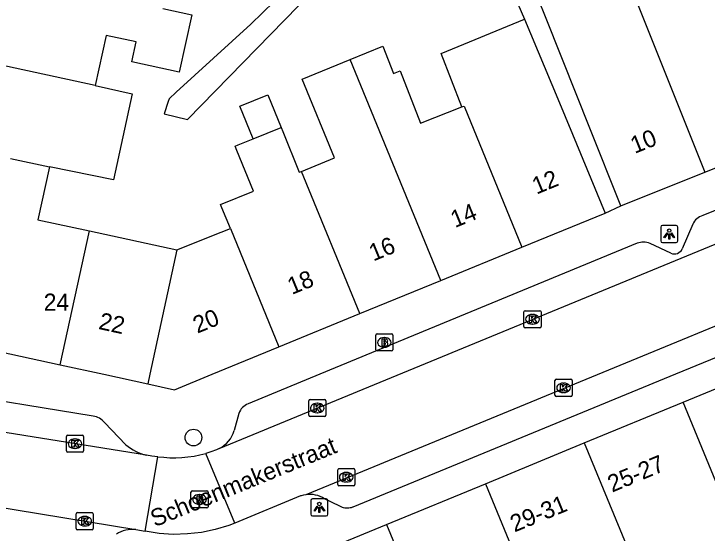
# Model space of a CAD drawing. Extents: x 160861 to 161308, y 384024 to 384878.
# Drawn here: x 161157.54 to 161198.07, y 384740.71 to 384771.08 of the extents above; entities that cross this region are included whole.
import ezdxf

# ---------------------------------------------------------------- set-up
doc = ezdxf.new("R2010")
doc.units = 0
for name, color, linetype in [('IMGEO_Boom', 7, 'Continuous'), ('IMGEO_Brandkraan', 7, 'Continuous'), ('IMGEO_Kolk', 7, 'Continuous'), ('IMGEO_Lichtpunt', 7, 'Continuous'), ('IMGEO_Openbare_ruimte_label', 7, 'Continuous'), ('IMGEO_Pand', 7, 'Continuous'), ('IMGEO_Pand_nummerreeks', 7, 'Continuous'), ('IMGEO_Rijbaan_lokaal_open', 7, 'Continuous'), ('IMGEO_Rioolput', 7, 'Continuous'), ('IMGEO_Voetpad_open', 7, 'Continuous')]:
    doc.layers.add(name, color=color, linetype=linetype)

msp = doc.modelspace()

# ---------------------------------------------------------------- linework, layer by layer
at = {"layer": 'IMGEO_Boom'}
msp.add_circle((161168.038, 384746.295), 0.489, dxfattribs=at)
at = {"layer": 'IMGEO_Brandkraan'}
for p, q in [((161178.772, 384752.361), (161179.624, 384752.361)), ((161178.697, 384751.435), (161178.697, 384752.287)), ((161179.185, 384752.141), (161179.21, 384752.141)), ((161179.698, 384752.287), (161179.698, 384751.435)), ((161179.208, 384751.581), (161179.183, 384751.581)), ((161179.624, 384751.361), (161178.772, 384751.361))]:
    msp.add_line(p, q, dxfattribs=at)
for points in [[(161178.772, 384752.361), (161179.624, 384752.361)], [(161178.697, 384751.435), (161178.697, 384752.287)], [(161179.045, 384752.061), (161179.045, 384751.661), (161179.258, 384751.661)], [(161179.276, 384752.061), (161179.045, 384752.061)], [(161179.224, 384751.98), (161179.17, 384751.98), (161179.17, 384751.904)], [(161179.698, 384752.287), (161179.698, 384751.435)], [(161179.17, 384751.904), (161179.223, 384751.904)], [(161179.232, 384751.828), (161179.17, 384751.828), (161179.17, 384751.747)], [(161179.17, 384751.747), (161179.232, 384751.747)], [(161179.624, 384751.361), (161178.772, 384751.361)]]:
    msp.add_lwpolyline(points, dxfattribs=at)
for centre, radius, start, end in [((161178.774, 384752.285), 0.0765, 91.552, 178.448), ((161178.774, 384752.285), 0.0765, 91.552, 178.448), ((161179.622, 384752.285), 0.0765, 1.552, 88.448), ((161179.622, 384752.285), 0.0765, 1.552, 88.448), ((161179.225, 384751.942), 0.0379, 267.8285, 90.9355), ((161179.28, 384751.916), 0.145, 59.4692, 91.5367), ((161179.305, 384751.963), 0.0922, 285.5137, 58.1501), ((161179.233, 384751.787), 0.0404, 269.8759, 90.5077), ((161179.264, 384751.912), 0.251, 268.6676, 293.5347), ((161179.31, 384751.771), 0.105, 301.3115, 78.989), ((161178.774, 384751.437), 0.0765, 181.552, 268.448), ((161178.774, 384751.437), 0.0765, 181.552, 268.448), ((161179.622, 384751.437), 0.0765, 271.552, 358.448), ((161179.622, 384751.437), 0.0765, 271.552, 358.448)]:
    msp.add_arc(centre, radius, start, end, dxfattribs=at)
for centre, major_axis, ratio, start_param, end_param in [((161179.184, 384751.861), (-0.387, 0.002), 0.722429, 4.712389, 7.853982), ((161179.209, 384751.861), (-0.39, 0.002), 0.717154, 1.570796, 4.712389)]:
    msp.add_ellipse(centre, major_axis=major_axis, ratio=ratio, start_param=start_param, end_param=end_param, dxfattribs=at)
at = {"layer": 'IMGEO_Kolk'}
for p, q in [((161187.361, 384752.79), (161187.361, 384753.642)), ((161187.436, 384753.716), (161188.288, 384753.716)), ((161188.362, 384753.642), (161188.362, 384752.79)), ((161187.849, 384753.496), (161187.874, 384753.496)), ((161187.872, 384752.936), (161187.847, 384752.936)), ((161188.288, 384752.716), (161187.436, 384752.716)), ((161189.175, 384748.779), (161189.175, 384749.631)), ((161189.25, 384749.705), (161190.102, 384749.705)), ((161190.176, 384749.631), (161190.176, 384748.779)), ((161189.663, 384749.485), (161189.688, 384749.485)), ((161190.102, 384748.705), (161189.25, 384748.705)), ((161189.686, 384748.925), (161189.661, 384748.925)), ((161174.779, 384747.598), (161174.779, 384748.45)), ((161174.854, 384748.524), (161175.706, 384748.524)), ((161175.267, 384748.304), (161175.292, 384748.304)), ((161175.78, 384748.45), (161175.78, 384747.598)), ((161175.706, 384747.524), (161174.854, 384747.524)), ((161175.29, 384747.744), (161175.265, 384747.744)), ((161160.611, 384745.513), (161160.611, 384746.365)), ((161160.686, 384746.439), (161161.538, 384746.439)), ((161161.612, 384746.365), (161161.612, 384745.513)), ((161161.099, 384746.219), (161161.124, 384746.219)), ((161161.122, 384745.659), (161161.097, 384745.659)), ((161161.538, 384745.439), (161160.686, 384745.439)), ((161176.472, 384743.552), (161176.472, 384744.404)), ((161176.547, 384744.478), (161177.399, 384744.478)), ((161176.96, 384744.258), (161176.985, 384744.258)), ((161177.473, 384744.404), (161177.473, 384743.552)), ((161177.399, 384743.478), (161176.547, 384743.478)), ((161176.983, 384743.698), (161176.958, 384743.698)), ((161161.183, 384740.979), (161161.183, 384741.831)), ((161161.258, 384741.905), (161162.11, 384741.905)), ((161162.184, 384741.831), (161162.184, 384740.979)), ((161161.671, 384741.685), (161161.696, 384741.685)), ((161161.694, 384741.125), (161161.669, 384741.125)), ((161162.11, 384740.905), (161161.258, 384740.905))]:
    msp.add_line(p, q, dxfattribs=at)
for points in [[(161187.361, 384752.79), (161187.361, 384753.642)], [(161187.436, 384753.716), (161188.288, 384753.716)], [(161188.362, 384753.642), (161188.362, 384752.79)], [(161187.682, 384753.416), (161187.805, 384753.416), (161187.805, 384753.265), (161187.935, 384753.416), (161188.099, 384753.416), (161187.953, 384753.265), (161188.106, 384753.016), (161187.954, 384753.016), (161187.869, 384753.18), (161187.805, 384753.113), (161187.805, 384753.016), (161187.682, 384753.016), (161187.682, 384753.416)], [(161188.288, 384752.716), (161187.436, 384752.716)], [(161189.175, 384748.779), (161189.175, 384749.631)], [(161189.25, 384749.705), (161190.102, 384749.705)], [(161190.176, 384749.631), (161190.176, 384748.779)], [(161189.496, 384749.405), (161189.619, 384749.405), (161189.619, 384749.254), (161189.749, 384749.405), (161189.913, 384749.405), (161189.767, 384749.254), (161189.92, 384749.005), (161189.768, 384749.005), (161189.683, 384749.169), (161189.619, 384749.102), (161189.619, 384749.005), (161189.496, 384749.005), (161189.496, 384749.405)], [(161190.102, 384748.705), (161189.25, 384748.705)], [(161174.779, 384747.598), (161174.779, 384748.45)], [(161174.854, 384748.524), (161175.706, 384748.524)], [(161175.78, 384748.45), (161175.78, 384747.598)], [(161175.1, 384748.224), (161175.223, 384748.224), (161175.223, 384748.073), (161175.353, 384748.224), (161175.517, 384748.224), (161175.371, 384748.073), (161175.524, 384747.824), (161175.372, 384747.824), (161175.287, 384747.988), (161175.223, 384747.921), (161175.223, 384747.824), (161175.1, 384747.824), (161175.1, 384748.224)], [(161175.706, 384747.524), (161174.854, 384747.524)], [(161160.611, 384745.513), (161160.611, 384746.365)], [(161160.686, 384746.439), (161161.538, 384746.439)], [(161161.612, 384746.365), (161161.612, 384745.513)], [(161160.932, 384746.139), (161161.055, 384746.139), (161161.055, 384745.988), (161161.185, 384746.139), (161161.349, 384746.139), (161161.203, 384745.988), (161161.356, 384745.739), (161161.204, 384745.739), (161161.119, 384745.903), (161161.055, 384745.836), (161161.055, 384745.739), (161160.932, 384745.739), (161160.932, 384746.139)], [(161161.538, 384745.439), (161160.686, 384745.439)], [(161176.472, 384743.552), (161176.472, 384744.404)], [(161176.547, 384744.478), (161177.399, 384744.478)], [(161177.473, 384744.404), (161177.473, 384743.552)], [(161176.793, 384744.178), (161176.916, 384744.178), (161176.916, 384744.027), (161177.046, 384744.178), (161177.21, 384744.178), (161177.064, 384744.027), (161177.217, 384743.778), (161177.065, 384743.778), (161176.98, 384743.942), (161176.916, 384743.875), (161176.916, 384743.778), (161176.793, 384743.778), (161176.793, 384744.178)], [(161177.399, 384743.478), (161176.547, 384743.478)], [(161161.183, 384740.979), (161161.183, 384741.831)], [(161161.258, 384741.905), (161162.11, 384741.905)], [(161162.184, 384741.831), (161162.184, 384740.979)], [(161161.504, 384741.605), (161161.627, 384741.605), (161161.627, 384741.454), (161161.757, 384741.605), (161161.921, 384741.605), (161161.775, 384741.454), (161161.928, 384741.205), (161161.776, 384741.205), (161161.691, 384741.369), (161161.627, 384741.302), (161161.627, 384741.205), (161161.504, 384741.205), (161161.504, 384741.605)], [(161162.11, 384740.905), (161161.258, 384740.905)]]:
    msp.add_lwpolyline(points, dxfattribs=at)
for centre, start, end in [((161187.438, 384753.64), 91.552, 178.448), ((161187.438, 384753.64), 91.552, 178.448), ((161188.286, 384753.64), 1.552, 88.448), ((161188.286, 384753.64), 1.552, 88.448), ((161187.438, 384752.792), 181.552, 268.448), ((161187.438, 384752.792), 181.552, 268.448), ((161188.286, 384752.792), 271.552, 358.448), ((161188.286, 384752.792), 271.552, 358.448), ((161189.252, 384749.629), 91.552, 178.448), ((161189.252, 384749.629), 91.552, 178.448), ((161190.1, 384749.629), 1.552, 88.448), ((161190.1, 384749.629), 1.552, 88.448), ((161189.252, 384748.781), 181.552, 268.448), ((161189.252, 384748.781), 181.552, 268.448), ((161190.1, 384748.781), 271.552, 358.448), ((161190.1, 384748.781), 271.552, 358.448), ((161174.856, 384748.448), 91.552, 178.448), ((161174.856, 384748.448), 91.552, 178.448), ((161175.704, 384748.448), 1.552, 88.448), ((161175.704, 384748.448), 1.552, 88.448), ((161174.856, 384747.6), 181.552, 268.448), ((161174.856, 384747.6), 181.552, 268.448), ((161175.704, 384747.6), 271.552, 358.448), ((161175.704, 384747.6), 271.552, 358.448), ((161160.688, 384746.363), 91.552, 178.448), ((161160.688, 384746.363), 91.552, 178.448), ((161161.536, 384746.363), 1.552, 88.448), ((161161.536, 384746.363), 1.552, 88.448), ((161160.688, 384745.515), 181.552, 268.448), ((161160.688, 384745.515), 181.552, 268.448), ((161161.536, 384745.515), 271.552, 358.448), ((161161.536, 384745.515), 271.552, 358.448), ((161176.549, 384744.402), 91.552, 178.448), ((161176.549, 384744.402), 91.552, 178.448), ((161177.397, 384744.402), 1.552, 88.448), ((161177.397, 384744.402), 1.552, 88.448), ((161176.549, 384743.554), 181.552, 268.448), ((161176.549, 384743.554), 181.552, 268.448), ((161177.397, 384743.554), 271.552, 358.448), ((161177.397, 384743.554), 271.552, 358.448), ((161161.26, 384741.829), 91.552, 178.448), ((161161.26, 384741.829), 91.552, 178.448), ((161162.108, 384741.829), 1.552, 88.448), ((161162.108, 384741.829), 1.552, 88.448), ((161161.26, 384740.981), 181.552, 268.448), ((161161.26, 384740.981), 181.552, 268.448), ((161162.108, 384740.981), 271.552, 358.448), ((161162.108, 384740.981), 271.552, 358.448)]:
    msp.add_arc(centre, 0.0765, start, end, dxfattribs=at)
for centre, major_axis, ratio, start_param, end_param in [((161187.848, 384753.216), (-0.387, 0.002), 0.722429, 4.712389, 7.853982), ((161187.873, 384753.216), (-0.39, 0.002), 0.717154, 1.570796, 4.712389), ((161189.662, 384749.205), (-0.387, 0.002), 0.722429, 4.712389, 7.853982), ((161189.687, 384749.205), (-0.39, 0.002), 0.717154, 1.570796, 4.712389), ((161175.266, 384748.024), (-0.387, 0.002), 0.722429, 4.712389, 7.853982), ((161175.291, 384748.024), (-0.39, 0.002), 0.717154, 1.570796, 4.712389), ((161161.098, 384745.939), (-0.387, 0.002), 0.722429, 4.712389, 7.853982), ((161161.123, 384745.939), (-0.39, 0.002), 0.717154, 1.570796, 4.712389), ((161176.959, 384743.978), (-0.387, 0.002), 0.722429, 4.712389, 7.853982), ((161176.984, 384743.978), (-0.39, 0.002), 0.717154, 1.570796, 4.712389), ((161161.67, 384741.405), (-0.387, 0.002), 0.722429, 4.712389, 7.853982), ((161161.695, 384741.405), (-0.39, 0.002), 0.717154, 1.570796, 4.712389)]:
    msp.add_ellipse(centre, major_axis=major_axis, ratio=ratio, start_param=start_param, end_param=end_param, dxfattribs=at)
at = {"layer": 'IMGEO_Lichtpunt'}
for p, q in [((161195.359, 384758.604), (161195.359, 384757.797)), ((161195.359, 384758.604), (161195.359, 384757.797)), ((161196.261, 384758.699), (161195.453, 384758.699)), ((161196.261, 384758.699), (161195.453, 384758.699)), ((161196.355, 384757.797), (161196.355, 384758.604)), ((161196.355, 384757.797), (161196.355, 384758.604)), ((161195.453, 384757.703), (161196.261, 384757.703)), ((161195.453, 384757.703), (161196.261, 384757.703)), ((161174.9, 384742.614), (161174.9, 384741.807)), ((161174.9, 384742.614), (161174.9, 384741.807)), ((161175.802, 384742.709), (161174.994, 384742.709)), ((161175.802, 384742.709), (161174.994, 384742.709)), ((161175.896, 384741.807), (161175.896, 384742.614)), ((161175.896, 384741.807), (161175.896, 384742.614)), ((161174.994, 384741.713), (161175.802, 384741.713)), ((161174.994, 384741.713), (161175.802, 384741.713))]:
    msp.add_line(p, q, dxfattribs=at)
for points in [[(161195.733, 384758.268), (161195.772, 384758.24), (161195.584, 384757.978), (161195.546, 384758.005), (161195.733, 384758.268)], [(161195.835, 384758.22), (161195.882, 384758.22), (161195.882, 384757.898), (161195.835, 384757.898), (161195.835, 384758.22)], [(161195.945, 384758.24), (161195.983, 384758.267), (161196.17, 384758.005), (161196.131, 384757.977), (161195.945, 384758.24)], [(161175.274, 384742.278), (161175.313, 384742.25), (161175.125, 384741.988), (161175.087, 384742.015), (161175.274, 384742.278)], [(161175.376, 384742.23), (161175.423, 384742.23), (161175.423, 384741.908), (161175.376, 384741.908), (161175.376, 384742.23)], [(161175.486, 384742.25), (161175.524, 384742.277), (161175.711, 384742.015), (161175.672, 384741.987), (161175.486, 384742.25)]]:
    msp.add_lwpolyline(points, dxfattribs=at)
for centre in [(161195.858, 384758.402), (161175.399, 384742.412)]:
    msp.add_circle(centre, 0.0994, dxfattribs=at)
for centre, start, end in [((161195.453, 384758.604), 90, 180), ((161195.453, 384758.604), 90, 180), ((161196.261, 384758.604), 0, 90), ((161196.261, 384758.604), 0, 90), ((161195.453, 384757.797), 180, 270), ((161195.453, 384757.797), 180, 270), ((161196.261, 384757.797), 270, 0), ((161196.261, 384757.797), 270, 360), ((161174.994, 384742.614), 90, 180), ((161174.994, 384742.614), 90, 180), ((161175.802, 384742.614), 0, 90), ((161175.802, 384742.614), 0, 90), ((161174.994, 384741.807), 180, 270), ((161174.994, 384741.807), 180, 270), ((161175.802, 384741.807), 270, 0), ((161175.802, 384741.807), 270, 360)]:
    msp.add_arc(centre, 0.0946, start, end, dxfattribs=at)
at = {"layer": 'IMGEO_Pand'}
for points in [[(161192.733, 384774.844), (161193.607, 384772.655), (161197.939, 384761.811)], [(161193.034, 384759.852), (161191.18, 384764.496), (161190.457, 384766.305), (161188.657, 384770.813), (161188.168, 384772.038)], [(161166.255, 384771.388), (161167.943, 384771.02), (161167.213, 384767.671), (161164.437, 384768.276), (161164.69, 384769.437), (161162.936, 384769.819), (161162.294, 384766.878)], [(161183.736, 384765.635), (161182.52, 384768.767), (161187.403, 384770.767)], [(161187.403, 384770.767), (161189.343, 384766.101), (161190.198, 384764.045), (161192.117, 384759.428)], [(161177.209, 384768.411), (161179.113, 384769.188), (161179.73, 384767.599), (161180.125, 384767.752), (161181.312, 384764.694), (161183.736, 384765.635)], [(161162.294, 384766.878), (161152.923, 384768.921)], [(161174.362, 384761.864), (161176.285, 384762.648), (161174.401, 384767.265), (161177.209, 384768.411)], [(161182.508, 384755.488), (161177.209, 384768.411)], [(161162.294, 384766.878), (161164.457, 384766.406), (161163.355, 384761.362), (161159.617, 384762.14)], [(161171.534, 384763.77), (161170.753, 384765.685), (161172.378, 384766.348), (161173.159, 384764.433)], [(161183.736, 384765.635), (161183.861, 384765.675), (161187.243, 384757.429)], [(161171.534, 384763.77), (161173.159, 384764.433)], [(161173.159, 384764.433), (161173.258, 384764.19), (161174.229, 384761.81), (161174.362, 384761.864)], [(161170.206, 384758.519), (161169.706, 384759.74), (161169.626, 384759.931), (161171.545, 384760.715), (161170.574, 384763.095), (161170.475, 384763.338), (161170.657, 384763.412), (161171.534, 384763.77)], [(161197.939, 384761.811), (161202.707, 384763.714)], [(161157.335, 384762.622), (161159.617, 384762.14)], [(161159.617, 384762.14), (161158.948, 384759.032), (161161.955, 384758.385)], [(161177.774, 384753.546), (161174.362, 384761.864)], [(161193.034, 384759.852), (161197.939, 384761.811)], [(161187.243, 384757.429), (161192.117, 384759.428)], [(161167.068, 384757.285), (161169.65, 384758.3), (161170.206, 384758.519)], [(161170.206, 384758.519), (161173.04, 384751.605)], [(161160.248, 384750.556), (161161.955, 384758.385)], [(161161.955, 384758.385), (161167.068, 384757.285)], [(161167.068, 384757.285), (161165.497, 384750), (161165.374, 384749.437)], [(161182.508, 384755.488), (161187.243, 384757.429)], [(161177.774, 384753.546), (161182.508, 384755.488)], [(161173.04, 384751.605), (161177.774, 384753.546)], [(161154.964, 384751.709), (161160.248, 384750.556)], [(161165.374, 384749.437), (161166.925, 384749.098), (161169.125, 384750), (161173.04, 384751.605)], [(161196.67, 384748.363), (161200.643, 384750), (161202.448, 384750.744)], [(161160.248, 384750.556), (161162.793, 384750), (161165.374, 384749.437)], [(161190.891, 384745.982), (161196.67, 384748.363)], [(161200.592, 384738.846), (161196.67, 384748.363)], [(161185.112, 384743.6), (161190.891, 384745.982)], [(161190.891, 384745.982), (161194.813, 384736.465)], [(161179.334, 384741.219), (161185.112, 384743.6)], [(161185.112, 384743.6), (161189.034, 384734.084)], [(161173.555, 384738.838), (161179.334, 384741.219)], [(161179.334, 384741.219), (161183.256, 384731.703)]]:
    msp.add_lwpolyline(points, dxfattribs=at)
at = {"layer": 'IMGEO_Rijbaan_lokaal_open'}
for points in [[(161169.541, 384745.655), (161218.035, 384765.633)], [(161219.834, 384761.594), (161174.613, 384742.957)], [(161165.289, 384745.267), (161146.315, 384748.311)], [(161169.541, 384745.655), (161169.378, 384745.588), (161169.047, 384745.471), (161168.766, 384745.363)], [(161165.217, 384740.817), (161165.949, 384745.179)], [(161165.949, 384745.179), (161165.607, 384745.212), (161165.289, 384745.267)], [(161170.449, 384741.286), (161168.766, 384745.363)], [(161150.539, 384743.231), (161164.665, 384740.914)], [(161174.613, 384742.957), (161174.473, 384742.93), (161174.336, 384742.891), (161174.307, 384742.881), (161170.449, 384741.286)], [(161170.449, 384741.286), (161170.107, 384741.158), (161169.315, 384740.919), (161168.506, 384740.752), (161167.685, 384740.657), (161166.859, 384740.637), (161166.034, 384740.69), (161165.217, 384740.817)], [(161164.665, 384740.914), (161165.217, 384740.817)]]:
    msp.add_lwpolyline(points, dxfattribs=at)
msp.add_arc((161166.893, 384752.388), 7.271, 262.543, 284.9312, dxfattribs=at)
at = {"layer": 'IMGEO_Rioolput'}
for p, q in [((161167.893, 384742.253), (161167.893, 384743.105)), ((161167.968, 384743.179), (161168.82, 384743.179)), ((161168.894, 384743.105), (161168.894, 384742.253)), ((161168.381, 384742.959), (161168.406, 384742.959)), ((161168.404, 384742.399), (161168.379, 384742.399)), ((161168.82, 384742.179), (161167.968, 384742.179))]:
    msp.add_line(p, q, dxfattribs=at)
for points in [[(161167.893, 384742.253), (161167.893, 384743.105)], [(161167.968, 384743.179), (161168.82, 384743.179)], [(161168.894, 384743.105), (161168.894, 384742.253)], [(161168.482, 384742.877), (161168.23, 384742.879), (161168.23, 384742.479)], [(161168.23, 384742.479), (161168.354, 384742.479), (161168.354, 384742.641), (161168.365, 384742.641)], [(161168.408, 384742.798), (161168.354, 384742.798), (161168.354, 384742.717)], [(161168.354, 384742.717), (161168.406, 384742.717)], [(161168.412, 384742.612), (161168.483, 384742.479), (161168.623, 384742.479), (161168.558, 384742.605)], [(161168.82, 384742.179), (161167.968, 384742.179)]]:
    msp.add_lwpolyline(points, dxfattribs=at)
for centre, radius, start, end in [((161167.97, 384743.103), 0.0765, 91.552, 178.448), ((161167.97, 384743.103), 0.0765, 91.552, 178.448), ((161168.818, 384743.103), 0.0765, 1.552, 88.448), ((161168.818, 384743.103), 0.0765, 1.552, 88.448), ((161168.364, 384742.588), 0.0533, 26.0293, 88.6989), ((161168.39, 384742.906), 0.19, 274.7715, 282.9687), ((161168.414, 384742.702), 0.0964, 77.0061, 93.1865), ((161168.428, 384742.759), 0.0378, 276.6634, 79.6772), ((161168.481, 384742.767), 0.109, 350.3612, 89.416), ((161168.479, 384742.767), 0.112, 277.5842, 350.9817), ((161168.463, 384742.552), 0.108, 29.5134, 73.7905), ((161167.97, 384742.255), 0.0765, 181.552, 268.448), ((161167.97, 384742.255), 0.0765, 181.552, 268.448), ((161168.818, 384742.255), 0.0765, 271.552, 358.448), ((161168.818, 384742.255), 0.0765, 271.552, 358.448)]:
    msp.add_arc(centre, radius, start, end, dxfattribs=at)
for centre, major_axis, ratio, start_param, end_param in [((161168.38, 384742.679), (-0.387, 0.002), 0.722429, 4.712389, 7.853982), ((161168.405, 384742.679), (-0.39, 0.002), 0.717154, 1.570796, 4.712389)]:
    msp.add_ellipse(centre, major_axis=major_axis, ratio=ratio, start_param=start_param, end_param=end_param, dxfattribs=at)
at = {"layer": 'IMGEO_Voetpad_open'}
for points in [[(161174.177, 384773.209), (161173.434, 384772.491), (161171.385, 384770.467), (161167.026, 384766.488), (161166.616, 384766.114), (161166.562, 384765.947), (161166.327, 384765.221), (161167.686, 384764.893), (161183.088, 384780.69), (161187.403, 384770.767)], [(161216.54, 384765.756), (161215.733, 384766.252), (161214.931, 384766.21), (161212.513, 384765.244), (161197.823, 384759.282)], [(161192.117, 384759.428), (161193.034, 384759.852)], [(161218.076, 384758.977), (161214.307, 384757.405), (161196.214, 384750), (161177.362, 384742.227), (161177.342, 384742.219), (161177.269, 384742.195), (161177.195, 384742.178), (161177.12, 384742.167), (161177.043, 384742.163), (161176.967, 384742.166), (161176.891, 384742.176), (161176.817, 384742.192), (161176.744, 384742.215), (161176.674, 384742.244), (161176.606, 384742.28), (161175.705, 384742.718), (161175.582, 384742.79), (161175.453, 384742.85), (161175.319, 384742.899), (161175.181, 384742.936), (161175.04, 384742.96), (161174.898, 384742.972), (161174.755, 384742.97), (161174.613, 384742.957)], [(161197.236, 384758.774), (161196.617, 384757.332)], [(161193.977, 384757.662), (161175.435, 384750), (161171.231, 384748.263)], [(161195.959, 384757.075), (161194.74, 384757.647)], [(161162.18, 384747.553), (161153.319, 384748.994), (161149.301, 384749.647), (161149.218, 384749.654), (161149.134, 384749.653), (161149.051, 384749.645), (161148.969, 384749.629), (161148.889, 384749.607), (161148.811, 384749.577)], [(161170.695, 384747.712), (161170.417, 384746.711)], [(161164.088, 384745.877), (161162.832, 384747.174)], [(161164.665, 384740.914), (161164.518, 384740.925), (161164.37, 384740.924), (161164.223, 384740.909), (161164.078, 384740.881), (161163.936, 384740.84), (161163.799, 384740.786), (161163.666, 384740.721), (161163.54, 384740.644)]]:
    msp.add_lwpolyline(points, dxfattribs=at)
for centre, radius, start, end in [((161198.041, 384758.437), 0.872, 104.4533, 157.2936), ((161194.338, 384756.61), 1.112, 68.8054, 108.9421), ((161196.158, 384757.535), 0.501, 246.5577, 336.1113), ((161171.554, 384747.413), 0.909, 110.7893, 160.7919), ((161162.012, 384746.514), 1.052, 38.8288, 80.8333), ((161168.834, 384747.133), 1.638, 295.5642, 345.0813), ((161166.018, 384748.19), 3.013, 230.1552, 255.9918)]:
    msp.add_arc(centre, radius, start, end, dxfattribs=at)

# ---------------------------------------------------------------- texts
at = {"layer": 'IMGEO_Openbare_ruimte_label'}
msp.add_text('Schoenmakerstraat', height=1, rotation=22.2804, dxfattribs=at).set_placement((161165.776, 384741.048))
at = {"layer": 'IMGEO_Pand_nummerreeks'}
for s, rotation, p in [('10', 21.7667, (161193.838, 384762.887)), ('12', 22.2973, (161188.094, 384760.502)), ('14', 22.2973, (161183.327, 384758.548)), ('16', 22.2973, (161178.558, 384756.592)), ('18', 22.2995, (161173.791, 384754.636)), ('22', 347.6875, (161162.444, 384752.655)), ('20', 22.2938, (161168.265, 384752.37)), ('25-27', 22.5572, (161192.514, 384743.075)), ('29-31', 22.1803, (161186.81, 384740.746))]:
    msp.add_text(s, height=1, rotation=rotation, dxfattribs=at).set_placement(p)
msp.add_text('24', height=1, dxfattribs=at).set_placement((161159.285, 384753.716))

doc.saveas('drawing.dxf')
